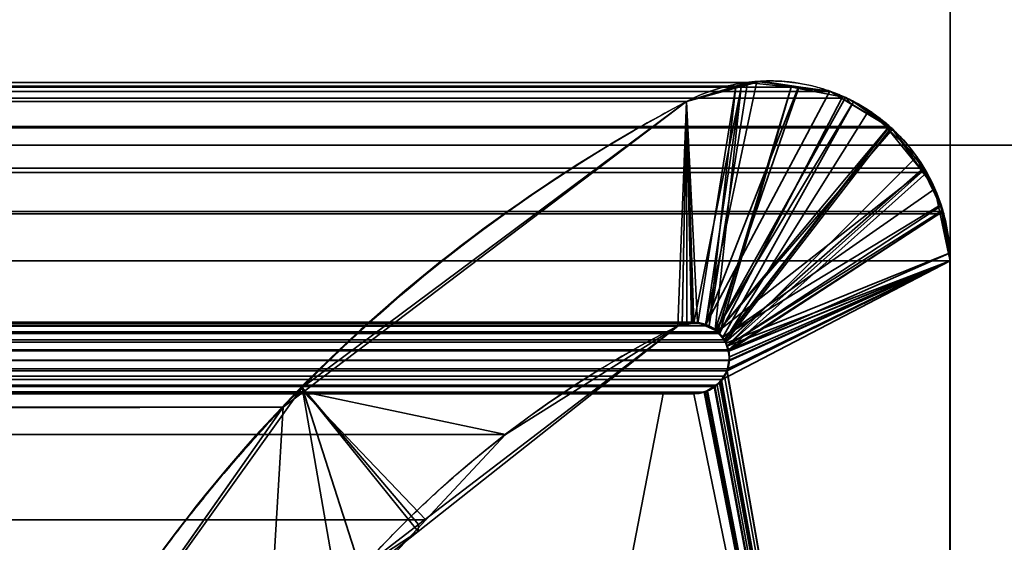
# Model space of a CAD drawing. Header units: millimetres. Extents: x -625 to 3725, y -115 to 86.
# Tile 702 of 798: x 3505.12 to 3509.23, y 9.59 to 11.77. Entities that reach past the tile are written whole.
import ezdxf

# ---------------------------------------------------------------- set-up
doc = ezdxf.new("R2010")
doc.units = ezdxf.units.MM
doc.layers.add('151', color=7, linetype='Continuous', true_color=0xffffff)

# ---------------------------------------------------------------- blocks, each defined once
blk = doc.blocks.new('UG_SURFACE_003')
at = {"layer": '151', "color": 252, "linetype": 'Continuous', "lineweight": 35}
for points in [[(3724.9999, -14, 2237), (3724.9999, 86, 2237), (2275.0001, 86, 2237), (2275.0001, -14, 2237)], [(2425, -14, 2086.9999), (2425, 86, 2086.9999), (3575, 86, 2086.9999), (3575, -14, 2086.9999)]]:
    blk.add_3dface(points, dxfattribs=at)
blk = doc.blocks.new('UG_SURFACE_114')
at = {"layer": '151', "color": 46, "linetype": 'Continuous', "lineweight": 35}
for points in [[(2491.8449, 11.5126, 2018.1551), (2491.6623, 11.4928, 2018.3377), (3508.3377, 11.4928, 2018.3377)], [(2491.8449, 11.5126, 2018.1551), (3508.3377, 11.4928, 2018.3377), (3508.1551, 11.5126, 2018.1551)], [(3508.1551, 11.5126, 2018.1551), (3508.106, 11.4971, 2018.106), (2491.894, 11.4971, 2018.106), (2491.8449, 11.5126, 2018.1551)], [(3508.106, 11.4971, 2018.106), (3508.1551, 11.5126, 2018.1551), (3507.9944, 10.4968, 2017.9944), (3507.9942, 10.4968, 2017.9942)], [(3508.0295, 10.4714, 2018.0295), (3507.9944, 10.4968, 2017.9944), (3508.1551, 11.5126, 2018.1551), (3508.3377, 11.4928, 2018.3377)], [(2491.4508, 11.4463, 2018.5492), (3508.5492, 11.4463, 2018.5492), (3508.5013, 11.475, 2018.5013)], [(2491.4987, 11.475, 2018.5013), (2491.4508, 11.4463, 2018.5492), (3508.5013, 11.475, 2018.5013)], [(3508.5013, 11.475, 2018.5013), (3508.3377, 11.4928, 2018.3377), (2491.6623, 11.4928, 2018.3377), (2491.4987, 11.475, 2018.5013)], [(2491.894, 11.4971, 2018.106), (3508.106, 11.4971, 2018.106), (3507.8995, 11.4321, 2017.8995), (2492.1005, 11.4321, 2017.8995)], [(3507.9477, 10.5071, 2017.9477), (3507.9284, 10.5113, 2017.9284), (3507.8995, 11.4321, 2017.8995), (3508.106, 11.4971, 2018.106)], [(3508.106, 11.4971, 2018.106), (3507.9942, 10.4968, 2017.9942), (3507.9477, 10.5071, 2017.9477)], [(3508.3377, 11.4928, 2018.3377), (3508.0383, 10.4651, 2018.0383), (3508.0295, 10.4714, 2018.0295)], [(3508.3377, 11.4928, 2018.3377), (3508.5013, 11.475, 2018.5013), (3508.5492, 11.4463, 2018.5492), (3508.0383, 10.4651, 2018.0383)], [(2491.2548, 11.3286, 2018.7452), (3508.7452, 11.3286, 2018.7452), (3508.5492, 11.4463, 2018.5492), (2491.4508, 11.4463, 2018.5492)], [(2492.1005, 11.4321, 2017.8995), (3507.8995, 11.4321, 2017.8995), (3506.3014, 10.2214, 2016.3014), (2493.6986, 10.2214, 2016.3014)], [(3506.3014, 10.2214, 2016.3014), (3507.8995, 11.4321, 2017.8995), (3507.8633, 10.4954, 2017.8633), (3507.1447, 10.0437, 2017.1447)], [(3507.9021, 10.5049, 2017.9021), (3507.8633, 10.4954, 2017.8633), (3507.8995, 11.4321, 2017.8995)], [(3507.8995, 11.4321, 2017.8995), (3507.9284, 10.5113, 2017.9284), (3507.9021, 10.5049, 2017.9021)], [(3508.0571, 10.438, 2018.0571), (3508.0383, 10.4651, 2018.0383), (3508.5492, 11.4463, 2018.5492), (3508.7452, 11.3286, 2018.7452)], [(2491.245, 11.3227, 2018.755), (2491.111, 11.1544, 2018.889), (3508.889, 11.1544, 2018.889)], [(3508.755, 11.3227, 2018.755), (3508.7452, 11.3286, 2018.7452), (2491.2548, 11.3286, 2018.7452), (2491.245, 11.3227, 2018.755)], [(2491.245, 11.3227, 2018.755), (3508.889, 11.1544, 2018.889), (3508.755, 11.3227, 2018.755)], [(3508.0636, 10.429, 2018.0635), (3508.0571, 10.438, 2018.0571), (3508.7452, 11.3286, 2018.7452), (3508.755, 11.3227, 2018.755)], [(3508.755, 11.3227, 2018.755), (3508.889, 11.1544, 2018.889), (3508.0636, 10.429, 2018.0635)], [(3508.9033, 11.1364, 2018.9033), (3508.889, 11.1544, 2018.889), (2491.111, 11.1544, 2018.889), (2491.0967, 11.1364, 2018.9033)], [(3508.075, 10.3964, 2018.075), (3508.0636, 10.429, 2018.0635), (3508.889, 11.1544, 2018.889), (3508.9033, 11.1364, 2018.9033)], [(2491.0302, 10.9741, 2018.9698), (3508.9698, 10.9741, 2018.9698), (3508.9033, 11.1364, 2018.9033)], [(2491.0967, 11.1364, 2018.9033), (2491.0302, 10.9741, 2018.9698), (3508.9033, 11.1364, 2018.9033)], [(3508.9033, 11.1364, 2018.9033), (3508.9698, 10.9741, 2018.9698), (3508.075, 10.3964, 2018.075)], [(3508.9738, 10.9643, 2018.9738), (3508.9698, 10.9741, 2018.9698), (2491.0302, 10.9741, 2018.9698), (2491.0262, 10.9643, 2018.9738)], [(3508.9698, 10.9741, 2018.9698), (3508.0762, 10.3927, 2018.0762), (3508.075, 10.3964, 2018.075)], [(3508.9698, 10.9741, 2018.9698), (3508.9738, 10.9643, 2018.9738), (3509.0001, 10.7678, 2019.0001), (3508.0762, 10.3927, 2018.0762)], [(2491.0262, 10.9643, 2018.9738), (2490.9999, 10.7678, 2019.0001), (3509.0001, 10.7678, 2019.0001)], [(2491.0262, 10.9643, 2018.9738), (3509.0001, 10.7678, 2019.0001), (3508.9738, 10.9643, 2018.9738)], [(2490.9999, 10.7678, 2019.0001), (2490.9999, 5, 2019.0001), (3509.0001, 5, 2019.0001), (3509.0001, 10.7678, 2019.0001)], [(3508.0688, 10.3095, 2018.0688), (3508.0726, 10.3176, 2018.0726), (3509.0001, 10.7678, 2019.0001), (3509.0001, 5, 2019.0001)], [(3508.0726, 10.3176, 2018.0726), (3508.0791, 10.3523, 2018.079), (3509.0001, 10.7678, 2019.0001)], [(3508.0788, 10.3539, 2018.0788), (3508.0762, 10.3927, 2018.0762), (3509.0001, 10.7678, 2019.0001)], [(3509.0001, 10.7678, 2019.0001), (3508.0791, 10.3523, 2018.079), (3508.0788, 10.3539, 2018.0788)], [(3507.9944, 10.4968, 2017.9944), (2491.9705, 10.4714, 2018.0295), (2492.0056, 10.4968, 2017.9944)], [(3507.9944, 10.4968, 2017.9944), (3508.0295, 10.4714, 2018.0295), (2491.9705, 10.4714, 2018.0295)], [(2492.0523, 10.5071, 2017.9477), (3507.9477, 10.5071, 2017.9477), (3507.9942, 10.4968, 2017.9942), (2492.0058, 10.4968, 2017.9942)], [(3507.9284, 10.5113, 2017.9284), (2492.0523, 10.5071, 2017.9477), (2492.0716, 10.5113, 2017.9284)], [(3507.9284, 10.5113, 2017.9284), (3507.9477, 10.5071, 2017.9477), (2492.0523, 10.5071, 2017.9477)], [(2492.0716, 10.5113, 2017.9284), (3507.9021, 10.5049, 2017.9021), (3507.9284, 10.5113, 2017.9284)], [(2492.0716, 10.5113, 2017.9284), (2492.0979, 10.5049, 2017.9021), (3507.9021, 10.5049, 2017.9021)], [(2492.1367, 10.4954, 2017.8633), (3507.8633, 10.4954, 2017.8633), (3507.9021, 10.5049, 2017.9021), (2492.0979, 10.5049, 2017.9021)], [(3507.1447, 10.0437, 2017.1447), (2492.1367, 10.4954, 2017.8633), (2492.8553, 10.0437, 2017.1447)], [(3507.1447, 10.0437, 2017.1447), (3507.8633, 10.4954, 2017.8633), (2492.1367, 10.4954, 2017.8633)], [(3508.0571, 10.438, 2018.0571), (2491.9429, 10.438, 2018.0571), (2491.9617, 10.4651, 2018.0383)], [(2491.9617, 10.4651, 2018.0383), (2491.9705, 10.4714, 2018.0295), (3508.0295, 10.4714, 2018.0295), (3508.0383, 10.4651, 2018.0383)], [(3508.0383, 10.4651, 2018.0383), (3508.0571, 10.438, 2018.0571), (2491.9617, 10.4651, 2018.0383)], [(3508.0636, 10.429, 2018.0635), (2491.925, 10.3964, 2018.075), (2491.9364, 10.429, 2018.0635)], [(3508.0636, 10.429, 2018.0635), (3508.075, 10.3964, 2018.075), (2491.925, 10.3964, 2018.075)], [(2491.9364, 10.429, 2018.0635), (2491.9429, 10.438, 2018.0571), (3508.0571, 10.438, 2018.0571), (3508.0636, 10.429, 2018.0635)], [(3508.0762, 10.3927, 2018.0762), (2491.9212, 10.3539, 2018.0788), (2491.9238, 10.3927, 2018.0762)], [(3508.0762, 10.3927, 2018.0762), (3508.0788, 10.3539, 2018.0788), (2491.9212, 10.3539, 2018.0788)], [(2491.9238, 10.3927, 2018.0762), (2491.925, 10.3964, 2018.075), (3508.075, 10.3964, 2018.075), (3508.0762, 10.3927, 2018.0762)], [(3508.0788, 10.3539, 2018.0788), (2491.9274, 10.3176, 2018.0726), (2491.9209, 10.3523, 2018.079)], [(2491.9209, 10.3523, 2018.079), (2491.9212, 10.3539, 2018.0788), (3508.0788, 10.3539, 2018.0788)], [(2491.9274, 10.3176, 2018.0726), (3508.0788, 10.3539, 2018.0788), (3508.0791, 10.3523, 2018.079)], [(3508.0791, 10.3523, 2018.079), (3508.0726, 10.3176, 2018.0726), (2491.9274, 10.3176, 2018.0726)], [(3508.0726, 10.3176, 2018.0726), (3508.0688, 10.3095, 2018.0688), (2491.9312, 10.3095, 2018.0688), (2491.9274, 10.3176, 2018.0726)], [(2491.9312, 10.3095, 2018.0688), (3508.0688, 10.3095, 2018.0688), (3508.0585, 10.2861, 2018.0585)], [(2491.9415, 10.2861, 2018.0585), (2491.9312, 10.3095, 2018.0688), (3508.0585, 10.2861, 2018.0585)], [(3508.0585, 10.2861, 2018.0585), (3508.0469, 10.2724, 2018.0471), (2491.9531, 10.2724, 2018.0471), (2491.9415, 10.2861, 2018.0585)], [(3509.0001, 5, 2019.0001), (3508.0276, 10.2492, 2018.0275), (3508.0469, 10.2724, 2018.0471), (3508.0585, 10.2861, 2018.0585)], [(3509.0001, 5, 2019.0001), (3508.0585, 10.2861, 2018.0585), (3508.0688, 10.3095, 2018.0688)], [(2491.9724, 10.2492, 2018.0275), (2491.9531, 10.2724, 2018.0471), (3508.0469, 10.2724, 2018.0471)], [(2491.9724, 10.2492, 2018.0275), (3508.0469, 10.2724, 2018.0471), (3508.0276, 10.2492, 2018.0275)], [(3508.0276, 10.2492, 2018.0275), (3508.0161, 10.2429, 2018.0161), (2491.9839, 10.2429, 2018.0161), (2491.9724, 10.2492, 2018.0275)], [(2491.9839, 10.2429, 2018.0161), (3508.0161, 10.2429, 2018.0161), (3507.9753, 10.2201, 2017.9753)], [(2492.0247, 10.2201, 2017.9753), (2491.9839, 10.2429, 2018.0161), (3507.9753, 10.2201, 2017.9753)], [(3509.0001, 5, 2019.0001), (3507.9753, 10.2201, 2017.9753), (3508.0161, 10.2429, 2018.0161)], [(3508.0161, 10.2429, 2018.0161), (3508.0276, 10.2492, 2018.0275), (3509.0001, 5, 2019.0001)], [(3507.9753, 10.2201, 2017.9753), (3507.9734, 10.2198, 2017.9734), (2492.0266, 10.2198, 2017.9734), (2492.0247, 10.2201, 2017.9753)], [(2492.0266, 10.2198, 2017.9734), (3507.9734, 10.2198, 2017.9734), (3507.9303, 10.2132, 2017.9303), (2492.0697, 10.2132, 2017.9303)], [(3507.9303, 10.2132, 2017.9303), (3507.8025, 10.2132, 2017.8025), (2492.1975, 10.2132, 2017.8025), (2492.0697, 10.2132, 2017.9303)], [(2492.3255, 9.5488, 2017.6744), (2492.1975, 10.2132, 2017.8025), (3507.8025, 10.2132, 2017.8025), (3507.6745, 9.5488, 2017.6744)], [(2493.784, 10.1568, 2016.216), (2493.6986, 10.2214, 2016.3014), (3506.3014, 10.2214, 2016.3014)], [(2493.784, 10.1568, 2016.216), (3506.3014, 10.2214, 2016.3014), (3506.216, 10.1568, 2016.216)], [(3506.8121, 9.6871, 2016.8121), (3506.145, 8.9716, 2016.145), (3506.216, 10.1568, 2016.216), (3506.3014, 10.2214, 2016.3014)], [(3506.3014, 10.2214, 2016.3014), (3507.1447, 10.0437, 2017.1447), (3506.8121, 9.6871, 2016.8121)], [(3509.0001, 5, 2019.0001), (3507.6745, 9.5488, 2017.6744), (3507.8025, 10.2132, 2017.8025), (3507.9303, 10.2132, 2017.9303)], [(3509.0001, 5, 2019.0001), (3507.9303, 10.2132, 2017.9303), (3507.9734, 10.2198, 2017.9734)], [(3507.9734, 10.2198, 2017.9734), (3507.9753, 10.2201, 2017.9753), (3509.0001, 5, 2019.0001)], [(3506.216, 10.1568, 2016.216), (2494.868, 8.6146, 2015.132), (2493.784, 10.1568, 2016.216)], [(3506.216, 10.1568, 2016.216), (3505.132, 8.6146, 2015.132), (2494.868, 8.6146, 2015.132)], [(3505.132, 8.6146, 2015.132), (3506.216, 10.1568, 2016.216), (3506.145, 8.9716, 2016.145), (3505.9581, 8.6047, 2015.9581)], [(2492.8553, 10.0437, 2017.1447), (3506.8121, 9.6871, 2016.8121), (3507.1447, 10.0437, 2017.1447)], [(2492.8553, 10.0437, 2017.1447), (2493.1879, 9.6871, 2016.8121), (3506.8121, 9.6871, 2016.8121)], [(3506.145, 8.9716, 2016.145), (2493.1879, 9.6871, 2016.8121), (2493.855, 8.9716, 2016.145)], [(3506.145, 8.9716, 2016.145), (3506.8121, 9.6871, 2016.8121), (2493.1879, 9.6871, 2016.8121)]]:
    blk.add_3dface(points, dxfattribs=at)
blk = doc.blocks.new('UG_SURFACE_115')
at = {"layer": '151', "color": 46, "linetype": 'Continuous', "lineweight": 35}
for points in [[(3507.9794, 10.503, -3), (3507.9303, 10.5096, -3), (3508.1291, 11.4979, -3), (3508.1942, 11.5165, -3)], [(3508.1942, 11.5165, -3), (3508.3683, 11.4934, -3), (3507.9794, 10.503, -3)], [(3508.0197, 10.4814, 2018.0197), (3508.3683, 11.4872, 2018.3682), (3508.2111, 11.5176, 2018.2111), (3508.1279, 11.4948, 2018.1279)], [(3508.1279, 11.4948, 2018.1279), (3508.2111, 11.5176, 2018.2111), (3508.1942, 11.5165, -3)], [(3508.1942, 11.5165, -3), (3508.1291, 11.4979, -3), (3508.1279, 11.4948, 2018.1279)], [(3508.2111, 11.5176, 2018.2111), (3508.3683, 11.4934, -3), (3508.1942, 11.5165, -3)], [(3508.2111, 11.5176, 2018.2111), (3508.3683, 11.4872, 2018.3682), (3508.3683, 11.4934, -3)], [(3507.9303, 10.5096, -3), (3507.9205, 10.511, -3), (3507.8995, 11.4321, -3), (3508.1291, 11.4979, -3)], [(3508.1291, 11.4979, -3), (3507.8995, 11.4321, -3), (3507.8995, 11.4321, 2017.8995)], [(3507.8995, 11.4321, 2017.8995), (3508.1279, 11.4948, 2018.1279), (3508.1291, 11.4979, -3)], [(3508.1279, 11.4948, 2018.1279), (3507.8995, 11.4321, 2017.8995), (3507.9458, 10.5105, 2017.9458), (3507.9794, 10.4973, 2017.9794)], [(3507.9794, 10.4973, 2017.9794), (3508.0197, 10.4814, 2018.0197), (3508.1279, 11.4948, 2018.1279)], [(3507.9803, 10.5024, -3), (3507.9794, 10.503, -3), (3508.3683, 11.4934, -3), (3508.498, 11.4762, -3)], [(3508.0221, 10.4776, -3), (3507.9803, 10.5024, -3), (3508.498, 11.4762, -3), (3508.5905, 11.4203, -3)], [(3508.5645, 11.4492, 2018.5645), (3508.3683, 11.4872, 2018.3682), (3508.0197, 10.4814, 2018.0197), (3508.0225, 10.4783, 2018.0225)], [(3508.498, 11.4762, -3), (3508.3683, 11.4934, -3), (3508.3683, 11.4872, 2018.3682)], [(3508.3683, 11.4872, 2018.3682), (3508.5645, 11.4492, 2018.5645), (3508.498, 11.4762, -3)], [(3508.5905, 11.4203, -3), (3508.498, 11.4762, -3), (3508.5645, 11.4492, 2018.5645)], [(3506.2957, 10.2394, -3), (3507.8995, 11.4321, -3), (3507.8633, 10.4954, -3), (3506.7818, 9.6672, -3)], [(3506.7794, 9.638, 2016.7797), (3507.8633, 10.4954, 2017.8633), (3507.8995, 11.4321, 2017.8995), (3506.2957, 10.2394, 2016.2957)], [(3506.2957, 10.2394, 2016.2957), (3507.8995, 11.4321, 2017.8995), (3507.8995, 11.4321, -3), (3506.2957, 10.2394, -3)], [(3507.8819, 10.5004, -3), (3507.8633, 10.4954, -3), (3507.8995, 11.4321, -3)], [(3507.8995, 11.4321, 2017.8995), (3507.8633, 10.4954, 2017.8633), (3507.8816, 10.4987, 2017.8816)], [(3507.8816, 10.4987, 2017.8816), (3507.9308, 10.5077, 2017.9307), (3507.8995, 11.4321, 2017.8995)], [(3507.8995, 11.4321, -3), (3507.9205, 10.511, -3), (3507.8819, 10.5004, -3)], [(3507.9308, 10.5077, 2017.9307), (3507.9458, 10.5105, 2017.9458), (3507.8995, 11.4321, 2017.8995)], [(3508.0225, 10.4783, 2018.0225), (3508.0502, 10.447, 2018.0502), (3508.5974, 11.4309, 2018.5974), (3508.5645, 11.4492, 2018.5645)], [(3508.6606, 11.3959, 2018.6605), (3508.5974, 11.4309, 2018.5974), (3508.0502, 10.447, 2018.0502), (3508.0595, 10.4365, 2018.0595)], [(3508.5645, 11.4492, 2018.5645), (3508.5974, 11.4309, 2018.5974), (3508.5905, 11.4203, -3)], [(3508.7442, 11.3275, -3), (3508.5905, 11.4203, -3), (3508.5974, 11.4309, 2018.5974)], [(3508.5974, 11.4309, 2018.5974), (3508.6606, 11.3959, 2018.6605), (3508.7442, 11.3275, -3)], [(3508.0304, 10.4727, -3), (3508.0221, 10.4776, -3), (3508.5905, 11.4203, -3), (3508.7442, 11.3275, -3)], [(3508.0595, 10.4365, 2018.0595), (3508.7404, 11.319, 2018.7404), (3508.6606, 11.3959, 2018.6605)], [(3508.6606, 11.3959, 2018.6605), (3508.7404, 11.319, 2018.7404), (3508.7442, 11.3275, -3)], [(3508.7442, 11.3275, -3), (3508.7602, 11.3178, -3), (3508.0304, 10.4727, -3)], [(3508.0304, 10.4727, -3), (3508.7602, 11.3178, -3), (3508.8844, 11.1426, -3)], [(3508.8611, 11.2028, 2018.8611), (3508.7404, 11.319, 2018.7404), (3508.0595, 10.4365, 2018.0595), (3508.069, 10.4119, 2018.069)], [(3508.7602, 11.3178, -3), (3508.7442, 11.3275, -3), (3508.7404, 11.319, 2018.7404)], [(3508.8844, 11.1426, -3), (3508.7602, 11.3178, -3), (3508.7404, 11.319, 2018.7404)], [(3508.7404, 11.319, 2018.7404), (3508.8611, 11.2028, 2018.8611), (3508.8844, 11.1426, -3)], [(3508.069, 10.4119, 2018.069), (3508.8894, 11.1446, 2018.8894), (3508.8611, 11.2028, 2018.8611)], [(3508.8611, 11.2028, 2018.8611), (3508.8894, 11.1446, 2018.8894), (3508.8844, 11.1426, -3)], [(3508.8844, 11.1426, -3), (3508.9374, 11.0678, -3), (3508.049, 10.4474, -3), (3508.0304, 10.4727, -3)], [(3508.069, 10.4119, 2018.069), (3508.9614, 10.9961, 2018.9614), (3508.8894, 11.1446, 2018.8894)], [(3508.9374, 11.0678, -3), (3508.8844, 11.1426, -3), (3508.8894, 11.1446, 2018.8894)], [(3508.8894, 11.1446, 2018.8894), (3508.9614, 10.9961, 2018.9614), (3508.9374, 11.0678, -3)], [(3508.049, 10.4474, -3), (3508.9374, 11.0678, -3), (3508.9524, 10.996, -3)], [(3508.9614, 10.9961, 2018.9614), (3508.9524, 10.996, -3), (3508.9374, 11.0678, -3)], [(3508.9524, 10.996, -3), (3508.9934, 10.799, -3), (3508.0655, 10.4249, -3), (3508.049, 10.4474, -3)], [(3508.9698, 10.9788, 2018.9698), (3508.9614, 10.9961, 2018.9614), (3508.069, 10.4119, 2018.069)], [(3508.069, 10.4119, 2018.069), (3508.076, 10.3934, 2018.0759), (3508.9955, 10.7991, 2018.9955), (3508.9698, 10.9788, 2018.9698)], [(3508.9934, 10.799, -3), (3508.9524, 10.996, -3), (3508.9614, 10.9961, 2018.9614)], [(3508.9614, 10.9961, 2018.9614), (3508.9698, 10.9788, 2018.9698), (3508.9934, 10.799, -3)], [(3508.9698, 10.9788, 2018.9698), (3508.9955, 10.7991, 2018.9955), (3508.9934, 10.799, -3)], [(3508.0686, 10.4125, -3), (3508.0655, 10.4249, -3), (3508.9934, 10.799, -3), (3509.0001, 10.7678, -3)], [(3509.0001, 10.7678, 2019.0001), (3508.9955, 10.7991, 2018.9955), (3508.076, 10.3934, 2018.0759), (3508.0762, 10.3911, 2018.0762)], [(3509.0001, 10.7678, -3), (3508.9934, 10.799, -3), (3508.9955, 10.7991, 2018.9955)], [(3508.9955, 10.7991, 2018.9955), (3509.0001, 10.7678, 2019.0001), (3509.0001, 10.7678, -3)], [(3509.0001, 10.7678, -3), (3509.0001, 5, -3), (3508.0373, 10.2586, -3), (3508.0459, 10.2719, -3)], [(3508.0459, 10.2719, -3), (3508.0693, 10.3086, -3), (3509.0001, 10.7678, -3)], [(3509.0001, 10.7678, -3), (3508.0738, 10.3904, -3), (3508.0686, 10.4125, -3)], [(3509.0001, 10.7678, -3), (3508.0693, 10.3086, -3), (3508.0695, 10.3092, -3)], [(3508.0695, 10.3092, -3), (3508.0767, 10.3523, -3), (3509.0001, 10.7678, -3)], [(3509.0001, 5, 2019.0001), (3509.0001, 10.7678, 2019.0001), (3508.0788, 10.3503, 2018.0788), (3508.0698, 10.3094, 2018.0697)], [(3509.0001, 10.7678, -3), (3508.0793, 10.3671, -3), (3508.0738, 10.3904, -3)], [(3508.0762, 10.3911, 2018.0762), (3508.0788, 10.3519, 2018.0788), (3508.0788, 10.3503, 2018.0788), (3509.0001, 10.7678, 2019.0001)], [(3508.0767, 10.3523, -3), (3508.0793, 10.3671, -3), (3509.0001, 10.7678, -3)], [(3509.0001, 10.7678, 2019.0001), (3509.0001, 5, 2019.0001), (3509.0001, 5, -3), (3509.0001, 10.7678, -3)], [(3507.8633, 10.4954, -3), (3507.8633, 10.4954, 2017.8633), (3506.7794, 9.638, 2016.7797)], [(3506.7794, 9.638, 2016.7797), (3506.7818, 9.6672, -3), (3507.8633, 10.4954, -3)], [(3507.8819, 10.5004, -3), (3507.8816, 10.4987, 2017.8816), (3507.8633, 10.4954, 2017.8633)], [(3507.8633, 10.4954, 2017.8633), (3507.8633, 10.4954, -3), (3507.8819, 10.5004, -3)], [(3507.9205, 10.511, -3), (3507.9308, 10.5077, 2017.9307), (3507.8816, 10.4987, 2017.8816)], [(3507.8816, 10.4987, 2017.8816), (3507.8819, 10.5004, -3), (3507.9205, 10.511, -3)], [(3507.9205, 10.511, -3), (3507.9303, 10.5096, -3), (3507.9308, 10.5077, 2017.9307)], [(3507.9308, 10.5077, 2017.9307), (3507.9303, 10.5096, -3), (3507.9794, 10.503, -3)], [(3507.9794, 10.503, -3), (3507.9458, 10.5105, 2017.9458), (3507.9308, 10.5077, 2017.9307)], [(3507.9794, 10.503, -3), (3507.9794, 10.4973, 2017.9794), (3507.9458, 10.5105, 2017.9458)], [(3507.9794, 10.503, -3), (3507.9803, 10.5024, -3), (3507.9794, 10.4973, 2017.9794)], [(3507.9794, 10.4973, 2017.9794), (3507.9803, 10.5024, -3), (3508.0221, 10.4776, -3)], [(3508.0221, 10.4776, -3), (3508.0197, 10.4814, 2018.0197), (3507.9794, 10.4973, 2017.9794)], [(3508.0221, 10.4776, -3), (3508.0225, 10.4783, 2018.0225), (3508.0197, 10.4814, 2018.0197)], [(3508.0225, 10.4783, 2018.0225), (3508.0221, 10.4776, -3), (3508.0304, 10.4727, -3)], [(3508.049, 10.4474, -3), (3508.0502, 10.447, 2018.0502), (3508.0225, 10.4783, 2018.0225)], [(3508.0225, 10.4783, 2018.0225), (3508.0304, 10.4727, -3), (3508.049, 10.4474, -3)], [(3508.0502, 10.447, 2018.0502), (3508.049, 10.4474, -3), (3508.0655, 10.4249, -3)], [(3508.0655, 10.4249, -3), (3508.0595, 10.4365, 2018.0595), (3508.0502, 10.447, 2018.0502)], [(3508.0655, 10.4249, -3), (3508.069, 10.4119, 2018.069), (3508.0595, 10.4365, 2018.0595)], [(3508.0655, 10.4249, -3), (3508.0686, 10.4125, -3), (3508.069, 10.4119, 2018.069)], [(3508.069, 10.4119, 2018.069), (3508.0686, 10.4125, -3), (3508.0738, 10.3904, -3)], [(3508.0738, 10.3904, -3), (3508.076, 10.3934, 2018.0759), (3508.069, 10.4119, 2018.069)], [(3508.0738, 10.3904, -3), (3508.0762, 10.3911, 2018.0762), (3508.076, 10.3934, 2018.0759)], [(3508.0762, 10.3911, 2018.0762), (3508.0738, 10.3904, -3), (3508.0793, 10.3671, -3)], [(3508.0793, 10.3671, -3), (3508.0788, 10.3519, 2018.0788), (3508.0762, 10.3911, 2018.0762)], [(3508.0793, 10.3671, -3), (3508.0767, 10.3523, -3), (3508.0788, 10.3519, 2018.0788)], [(3508.0767, 10.3523, -3), (3508.0695, 10.3092, -3), (3508.0695, 10.3092, 2018.0695)], [(3508.0695, 10.3092, 2018.0695), (3508.0698, 10.3094, 2018.0697), (3508.0767, 10.3523, -3)], [(3508.0767, 10.3523, -3), (3508.0698, 10.3094, 2018.0697), (3508.0788, 10.3503, 2018.0788)], [(3508.0788, 10.3503, 2018.0788), (3508.0788, 10.3519, 2018.0788), (3508.0767, 10.3523, -3)], [(3508.0693, 10.3086, -3), (3508.0459, 10.2719, -3), (3508.0469, 10.2717, 2018.0469)], [(3508.0695, 10.3092, 2018.0695), (3508.0469, 10.2717, 2018.0469), (3509.0001, 5, 2019.0001)], [(3508.0695, 10.3092, -3), (3508.0693, 10.3086, -3), (3508.0469, 10.2717, 2018.0469)], [(3508.0469, 10.2717, 2018.0469), (3508.0695, 10.3092, 2018.0695), (3508.0695, 10.3092, -3)], [(3509.0001, 5, 2019.0001), (3508.0698, 10.3094, 2018.0697), (3508.0695, 10.3092, 2018.0695)], [(3505.132, 8.6146, -3), (3506.2957, 10.2394, -3), (3506.5391, 9.4812, -3), (3506.0358, 8.6475, -3)], [(3506.0155, 8.6345, 2016.0155), (3506.4464, 9.3745, 2016.4464), (3506.2957, 10.2394, 2016.2957), (3505.132, 8.6146, 2015.132)], [(3506.2957, 10.2394, -3), (3505.132, 8.6146, -3), (3505.132, 8.6146, 2015.132), (3506.2957, 10.2394, 2016.2957)], [(3506.7818, 9.6672, -3), (3506.5391, 9.4812, -3), (3506.2957, 10.2394, -3)], [(3506.2957, 10.2394, 2016.2957), (3506.4464, 9.3745, 2016.4464), (3506.7794, 9.638, 2016.7797)], [(3508.0178, 10.2465, 2018.0178), (3507.9854, 10.2238, 2017.9856), (3509.0001, 5, 2019.0001)], [(3507.9854, 10.2238, 2017.9856), (3508.0178, 10.2465, 2018.0178), (3508.0175, 10.2449, -3)], [(3508.0175, 10.2449, -3), (3507.9885, 10.225, -3), (3507.9854, 10.2238, 2017.9856)], [(3509.0001, 5, -3), (3507.9885, 10.225, -3), (3508.0175, 10.2449, -3), (3508.0373, 10.2586, -3)], [(3508.0373, 10.2586, -3), (3508.0175, 10.2449, -3), (3508.0178, 10.2465, 2018.0178)], [(3509.0001, 5, 2019.0001), (3508.0421, 10.2636, 2018.0421), (3508.0178, 10.2465, 2018.0178)], [(3508.0178, 10.2465, 2018.0178), (3508.0421, 10.2636, 2018.0421), (3508.0373, 10.2586, -3)], [(3508.0459, 10.2719, -3), (3508.0373, 10.2586, -3), (3508.0421, 10.2636, 2018.0421)], [(3508.0421, 10.2636, 2018.0421), (3508.0469, 10.2717, 2018.0469), (3508.0459, 10.2719, -3)], [(3508.0469, 10.2717, 2018.0469), (3508.0421, 10.2636, 2018.0421), (3509.0001, 5, 2019.0001)], [(3509.0001, 5, -3), (3507.6745, 9.5488, -3), (3507.8025, 10.2132, -3), (3507.9303, 10.2132, -3)], [(3507.9303, 10.2132, 2017.9303), (3507.8025, 10.2132, 2017.8025), (3507.6745, 9.5488, 2017.6744), (3509.0001, 5, 2019.0001)], [(3507.6745, 9.5488, 2017.6744), (3507.8025, 10.2132, 2017.8025), (3507.8025, 10.2132, -3), (3507.6745, 9.5488, -3)], [(3507.9303, 10.2132, 2017.9303), (3507.9303, 10.2132, -3), (3507.8025, 10.2132, -3), (3507.8025, 10.2132, 2017.8025)], [(3509.0001, 5, -3), (3507.9303, 10.2132, -3), (3507.9775, 10.2228, -3)], [(3507.9775, 10.2228, -3), (3507.9303, 10.2132, -3), (3507.9303, 10.2132, 2017.9303)], [(3507.9303, 10.2132, 2017.9303), (3507.9777, 10.2223, 2017.9777), (3507.9775, 10.2228, -3)], [(3507.9777, 10.2223, 2017.9777), (3507.9303, 10.2132, 2017.9303), (3509.0001, 5, 2019.0001)], [(3507.9775, 10.2228, -3), (3507.9885, 10.225, -3), (3509.0001, 5, -3)], [(3507.9885, 10.225, -3), (3507.9775, 10.2228, -3), (3507.9777, 10.2223, 2017.9777)], [(3507.9777, 10.2223, 2017.9777), (3507.9854, 10.2238, 2017.9856), (3507.9885, 10.225, -3)], [(3509.0001, 5, 2019.0001), (3507.9854, 10.2238, 2017.9856), (3507.9777, 10.2223, 2017.9777)], [(3506.5391, 9.4812, -3), (3506.7818, 9.6672, -3), (3506.7794, 9.638, 2016.7797)], [(3506.5391, 9.4812, -3), (3506.7794, 9.638, 2016.7797), (3506.4464, 9.3745, 2016.4464)]]:
    blk.add_3dface(points, dxfattribs=at)
blk = doc.blocks.new('UG_SURFACE_123')
at = {"layer": '151', "color": 14, "linetype": 'Continuous', "lineweight": 35}
for points in [[(3556.7999, 11.25, 2066.8001), (3555.5, 11.25, 2065.5), (2444.5, 11.25, 2065.5), (2443.2001, 11.25, 2066.8001)], [(3556.7999, -17.75, 2066.8001), (3556.7999, 11.25, 2066.8001), (2443.2001, 11.25, 2066.8001), (2443.2001, -17.75, 2066.8001)], [(3555.5, 11.25, 2065.5), (3552.7501, 8.5, 2062.7501), (2447.2499, 8.5, 2062.7501), (2444.5, 11.25, 2065.5)]]:
    blk.add_3dface(points, dxfattribs=at)
blk = doc.blocks.new('UG_SURFACE_133')
at = {"layer": '151', "color": 31, "linetype": 'Continuous', "lineweight": 35}
for points in [[(3561.25, -17.75, 2071.25), (3561.25, 67.25, 2071.25), (2438.75, 67.25, 2071.25), (2438.75, -17.75, 2071.25)], [(3561.25, 67.25, 2071.25), (3513, 5, 2023), (3509.0001, 5, 2019.0001), (3509.0001, 13, 2019.0001)], [(3556.7501, 13.25, 2066.75), (3556.7501, -17.75, 2066.75), (2443.2499, -17.75, 2066.75), (2443.2499, 13.25, 2066.75)], [(3552.2499, -27.75, 2062.2499), (3552.2499, 13.25, 2062.2499), (2447.7501, 13.25, 2062.2499), (2447.7501, -27.75, 2062.2499)], [(3509.0001, 13, 2019.0001), (3509.0001, 5, 2019.0001), (2490.9999, 5, 2019.0001), (2490.9999, 13, 2019.0001)]]:
    blk.add_3dface(points, dxfattribs=at)
blk = doc.blocks.new('UG_SURFACE_137')
at = {"layer": '151', "color": 31, "linetype": 'Continuous', "lineweight": 35}
for points in [[(3561.25, 67.25, 2071.25), (3509.0001, 13, 2019.0001), (3509.0001, 5, 2019.0001), (3513, 5, 2023)], [(3552.2499, 13.25, -3), (3513, 5, -3), (3509.0001, 5, -3), (3509.0001, 13, -3)], [(3509.0001, 13, -3), (3509.0001, 5, -3), (3509.0001, 5, 2019.0001), (3509.0001, 13, 2019.0001)]]:
    blk.add_3dface(points, dxfattribs=at)

msp = doc.modelspace()

# ---------------------------------------------------------------- linework, layer by layer
at = {"layer": '151', "color": 251, "linetype": 'Continuous', "lineweight": -3, "true_color": 0x636466}
for p, q in [((3509, 13, 2019), (3509, 5, 2019)), ((3509, 13, -3), (3509, 5, -3)), ((3509, 13, 2019), (3509, 5, 2019)), ((3507.8995, 11.4321, 2017.8995), (2492.1005, 11.4321, 2017.8995)), ((3507.8995, 11.4321, -3), (3507.8995, 11.4321, 2017.8995)), ((3556.8, 11.25, 2066.8), (2443.2, 11.25, 2066.8)), ((3555.5, 11.25, 2065.5), (2444.5, 11.25, 2065.5)), ((3509, 10.7678, 2019), (2491, 10.7678, 2019)), ((3509, 5, 2019), (3509, 10.7678, 2019)), ((3509, 10.7678, -3), (3509, 5, -3)), ((3509, 10.7678, 2019), (3509, 5, 2019)), ((3509, 10.7678, -3), (3509, 10.7678, 2019)), ((3507.8633, 10.4954, 2017.8633), (2492.1367, 10.4954, 2017.8633)), ((3507.8633, 10.4954, -3), (3507.8633, 10.4954, 2017.8633)), ((3507.9303, 10.2132, 2017.9303), (2492.0697, 10.2132, 2017.9303)), ((3507.8024, 10.2132, 2017.8024), (2492.1976, 10.2132, 2017.8024)), ((3507.6745, 9.5488, -3), (3507.8024, 10.2132, -3)), ((3507.6745, 9.5488, 2017.6745), (3507.8024, 10.2132, 2017.8024)), ((3507.6745, 9.5488, 2017.6745), (3507.8024, 10.2132, 2017.8024)), ((3507.8024, 10.2132, -3), (3507.9303, 10.2132, -3)), ((3507.8024, 10.2132, -3), (3507.8024, 10.2132, 2017.8024)), ((3507.8024, 10.2132, 2017.8024), (3507.9303, 10.2132, 2017.9303)), ((3507.9303, 10.2132, 2017.9303), (3507.8024, 10.2132, 2017.8024)), ((3507.9303, 10.2132, -3), (3507.9303, 10.2132, 2017.9303))]:
    msp.add_line(p, q, dxfattribs=at)
at = {"layer": '151', "color": 251, "linetype": 'Continuous', "lineweight": -3, "true_color": 0x636466, "extrusion": (0, 0, -1)}
for centre, radius, start, end in [((-3508.2493, 10.7678, 3), 0.7507, 62.2347, 180), ((-3510.9178, 5.6991, 3), 6.479, 26.74364, 62.23472)]:
    msp.add_arc(centre, radius, start, end, dxfattribs=at)
at = {"layer": '151', "color": 251, "linetype": 'Continuous', "lineweight": -3, "true_color": 0x636466}
for centre, radius, start, end in [((3509.8794, 6.491, -3), 4.4833, 116.7246, 159.6074), ((3507.9303, 10.3622, -3), 0.1491, 270, 116.7246)]:
    msp.add_arc(centre, radius, start, end, dxfattribs=at)
for points, knots in [([(3509, 10.7678, 2019), (3509, 10.8345, 2019), (3508.9907, 10.9021, 2018.9907), (3508.957, 11.0262, 2018.957), (3508.9325, 11.0845, 2018.9325), (3508.8621, 11.2096, 2018.8621), (3508.8105, 11.2721, 2018.8105), (3508.6777, 11.3931, 2018.6777), (3508.5904, 11.4432, 2018.5904), (3508.3891, 11.515, 2018.3891), (3508.2704, 11.5272, 2018.2704), (3508.0682, 11.5016, 2018.0682), (3507.9813, 11.4752, 2017.9813), (3507.8995, 11.4321, 2017.8995)], [0, 0, 0, 0, 0.103365, 0.103365, 0.20588, 0.20588, 0.351028, 0.351028, 0.553091, 0.553091, 0.808468, 0.808468, 1, 1, 1, 1]), ([(3505.6771, 8.0532, 2015.6771), (3505.9001, 8.653, 2015.9001), (3506.2318, 9.1552, 2016.2318), (3506.985, 9.9588, 2016.985), (3507.4139, 10.2691, 2017.4139), (3507.8633, 10.4954, 2017.8633)], [0, 0, 0, 0, 0.5, 0.5, 1, 1, 1, 1]), ([(3507.8633, 10.4954, 2017.8633), (3507.884, 10.5058, 2017.884), (3507.9064, 10.511, 2017.9064), (3507.9507, 10.5116, 2017.9507), (3507.9733, 10.5068, 2017.9733), (3508.01, 10.4894, 2018.01), (3508.025, 10.4789, 2018.025), (3508.0478, 10.455, 2018.0478), (3508.0566, 10.4428, 2018.0566), (3508.0691, 10.418, 2018.0691), (3508.0735, 10.4057, 2018.0735), (3508.0789, 10.3798, 2018.0789), (3508.0799, 10.3658, 2018.0799), (3508.0782, 10.3404, 2018.0782), (3508.0759, 10.3285, 2018.0759), (3508.0689, 10.3062, 2018.0689), (3508.0641, 10.2956, 2018.0641), (3508.0498, 10.2715, 2018.0498), (3508.039, 10.2591, 2018.039), (3508.0115, 10.2355, 2018.0115), (3507.9936, 10.2259, 2017.9936), (3507.9606, 10.2155, 2017.9606), (3507.9454, 10.2132, 2017.9454), (3507.9303, 10.2132, 2017.9303)], [0, 0, 0, 0, 0.141548, 0.141548, 0.284666, 0.284666, 0.389443, 0.389443, 0.46611, 0.46611, 0.526803, 0.526803, 0.58803, 0.58803, 0.641999, 0.641999, 0.697808, 0.697808, 0.78399, 0.78399, 0.903767, 0.903767, 1, 1, 1, 1])]:
    msp.add_open_spline(points, degree=3, knots=knots, dxfattribs=at)
for points, weights in [([(3509, 10.7678, 2019), (3509, 11.1915, 2019), (3508.7294, 11.5633, 2018.7294), (3508.2745, 11.6295, 2018.2745), (3507.8995, 11.4321, 2017.8995)], [1, 0.758396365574, 0.677861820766, 0.758396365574, 1]), ([(3507.8995, 11.4321, 2017.8995), (3507.0046, 10.9609, 2017.0046), (3506.2201, 10.3138, 2016.2201), (3505.587, 9.5179, 2015.587), (3505.1318, 8.6146, 2015.1318)], [1, 0.976209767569, 0.968279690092, 0.976209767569, 1]), ([(3505.6771, 8.0532, 2015.6771), (3505.9729, 8.8488, 2015.9729), (3506.4582, 9.5535, 2016.4582), (3507.1051, 10.1137, 2017.1051), (3507.8633, 10.4954, 2017.8633)], [1, 0.965395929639, 0.953861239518, 0.965395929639, 1])]:
    msp.add_rational_spline(points, weights, degree=4, dxfattribs=at)
msp.add_open_spline([(3507.8995, 11.4321, 2017.8995), (3506.8146, 10.861, 2016.8146), (3505.8057, 9.9519, 2015.8057), (3505.1318, 8.6146, 2015.1318)], degree=3, dxfattribs=at)
msp.add_rational_spline([(3507.8633, 10.4954, 2017.8633), (3507.9009, 10.5143, 2017.9009), (3507.9519, 10.5218, 2017.9519), (3507.9991, 10.501, 2017.9991), (3508.0616, 10.4444, 2018.0616), (3508.087, 10.3994, 2018.087), (3508.0845, 10.3479, 2018.0845), (3508.0542, 10.2692, 2018.0542), (3508.0214, 10.2294, 2018.0214), (3507.9725, 10.2132, 2017.9725), (3507.9303, 10.2132, 2017.9303)], [1, 1, 0.979485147, 1, 1, 0.979485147, 1, 1, 0.979485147, 1, 1], degree=4, knots=[0, 0, 0, 0, 0, 0.333333, 0.333333, 0.333333, 0.666667, 0.666667, 0.666667, 1, 1, 1, 1, 1], dxfattribs=at)

# ---------------------------------------------------------------- block references
for name in ['UG_SURFACE_003', 'UG_SURFACE_133', 'UG_SURFACE_137', 'UG_SURFACE_114', 'UG_SURFACE_115', 'UG_SURFACE_123']:
    msp.add_blockref(name, (0, 0), dxfattribs=at)

doc.saveas('drawing.dxf')
